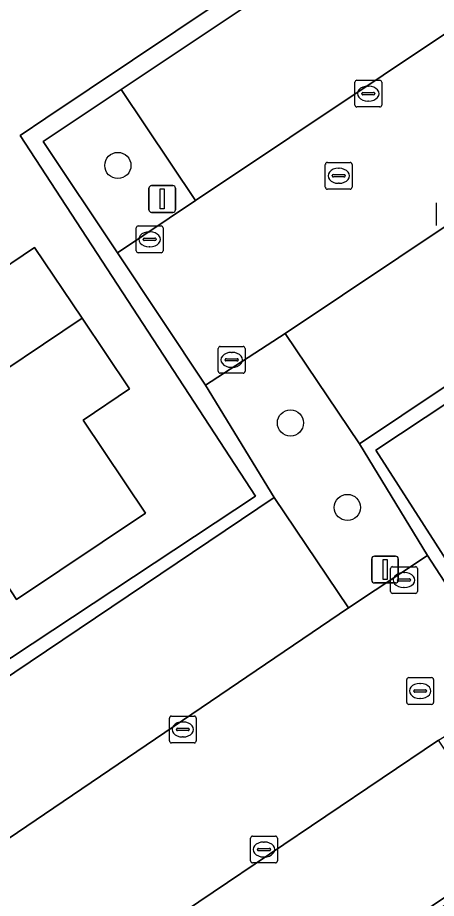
# Model space of a CAD drawing. Extents: x 158793 to 159888, y 384317 to 385256.
# Drawn here: x 159009.12 to 159024.76, y 384694.29 to 384727.22 of the extents above; entities that cross this region are included whole.
import ezdxf

# ---------------------------------------------------------------- set-up
doc = ezdxf.new("R2010")
doc.units = 0
for name, color, linetype in [('IMGEO_Boom', 7, 'Continuous'), ('IMGEO_Erf', 7, 'Continuous'), ('IMGEO_Groenvoorziening', 7, 'Continuous'), ('IMGEO_Haag', 7, 'Continuous'), ('IMGEO_Kolk', 7, 'Continuous'), ('IMGEO_Lichtmast', 7, 'Continuous'), ('IMGEO_Pand', 7, 'Continuous'), ('IMGEO_Parkeervlak_open', 7, 'Continuous'), ('IMGEO_Rijbaan_lokaal_open', 7, 'Continuous'), ('IMGEO_Rioolput', 7, 'Continuous')]:
    doc.layers.add(name, color=color, linetype=linetype)

msp = doc.modelspace()

# ---------------------------------------------------------------- linework, layer by layer
at = {"layer": 'IMGEO_Boom'}
for centre in [(159012.861, 384721.691), (159019.307, 384712.063), (159021.432, 384708.905)]:
    msp.add_circle(centre, 0.489, dxfattribs=at)
at = {"layer": 'IMGEO_Erf'}
for points in [[(158986.805, 384728.01), (158985.105, 384726.868), (158987.846, 384722.625), (158987.486, 384722.366), (158988.524, 384720.821), (158988.999, 384721.135), (158991.733, 384717.014), (158993.435, 384718.158), (158995.121, 384715.647), (158996.807, 384713.136), (158995.108, 384711.994), (158997.914, 384707.861), (158997.443, 384707.544), (158998.6, 384705.821), (158999.082, 384706.142), (159001.672, 384702.175), (159003.382, 384703.329), (159005.088, 384700.795), (159017.999, 384709.332), (159009.213, 384722.809), (159010.167, 384723.465), (159023.158, 384732.172)], [(159055.318, 384693.517), (159052.491, 384697.775), (159053.123, 384698.213), (159052.175, 384699.623), (159051.584, 384699.252), (159048.706, 384703.383), (159047.007, 384702.243), (159045.317, 384704.764), (159043.638, 384707.269), (159045.328, 384708.423), (159042.543, 384712.634), (159043.163, 384713.033), (159042.202, 384714.463), (159041.598, 384714.096), (159038.77, 384718.208), (159037.078, 384717.054), (159035.359, 384719.573), (159022.492, 384711.051), (159024.718, 384707.573), (159030.87, 384697.932), (159016.999, 384688.587)]]:
    msp.add_lwpolyline(points, dxfattribs=at)
msp.add_lwpolyline([(159011.528, 384715.977), (159013.301, 384713.335), (159011.561, 384712.166), (159013.892, 384708.694), (159009.071, 384705.463), (159008.293, 384706.652), (159004.8, 384704.312), (159002.853, 384707.221), (159004.134, 384708.069), (159002.777, 384710.103), (159001.438, 384712.108), (159000.155, 384711.252), (158998.21, 384714.157), (159006.484, 384719.734), (159008.008, 384717.448), (159009.754, 384718.619)], close=True, dxfattribs=at)
at = {"layer": 'IMGEO_Groenvoorziening'}
for points in [[(159023.556, 384731.598), (159023.158, 384732.172), (159010.167, 384723.465), (159009.213, 384722.809), (159017.999, 384709.332), (159005.088, 384700.795), (159003.387, 384699.655), (159001.672, 384702.175), (158999.082, 384706.142), (158998.6, 384705.821), (159003.248, 384698.902), (159005.955, 384700.69), (159018.702, 384709.272), (159016.136, 384713.472), (159012.842, 384718.427), (159010.075, 384722.589), (159012.982, 384724.532)], [(159012.982, 384724.532), (159010.075, 384722.589), (159012.842, 384718.427), (159015.764, 384720.383)], [(159035.359, 384719.573), (159037.05, 384720.727), (159038.77, 384718.208), (159041.598, 384714.096), (159042.202, 384714.463), (159037.367, 384721.658), (159034.645, 384719.834), (159021.882, 384711.279), (159024.421, 384707.105), (159027.752, 384701.991), (159030.413, 384697.906), (159027.614, 384696.029), (159017.072, 384688.957), (159016.845, 384688.805), (159016.999, 384688.587), (159030.87, 384697.932), (159024.718, 384707.573), (159022.492, 384711.051)], [(159021.882, 384711.279), (159019.105, 384715.414), (159016.136, 384713.472), (159018.702, 384709.272), (159021.48, 384705.149), (159024.421, 384707.105)]]:
    msp.add_lwpolyline(points, close=True, dxfattribs=at)
at = {"layer": 'IMGEO_Haag'}
for points in [[(159023.556, 384731.598), (159023.158, 384732.172), (159010.167, 384723.465), (159009.213, 384722.809), (159017.999, 384709.332), (159005.088, 384700.795), (159003.387, 384699.655), (159001.672, 384702.175), (158999.082, 384706.142), (158998.6, 384705.821), (159003.248, 384698.902), (159005.955, 384700.69), (159018.702, 384709.272), (159016.136, 384713.472), (159012.842, 384718.427), (159010.075, 384722.589), (159012.982, 384724.532)], [(159037.367, 384721.658), (159034.645, 384719.834), (159021.882, 384711.279), (159024.421, 384707.105), (159027.752, 384701.991), (159030.413, 384697.906), (159027.614, 384696.029), (159017.072, 384688.957), (159016.845, 384688.805), (159016.999, 384688.587), (159030.87, 384697.932), (159024.718, 384707.573), (159022.492, 384711.051), (159035.359, 384719.573), (159037.05, 384720.727), (159038.77, 384718.208), (159041.598, 384714.096), (159042.202, 384714.463)]]:
    msp.add_lwpolyline(points, close=True, dxfattribs=at)
at = {"layer": 'IMGEO_Kolk'}
for p, q in [((159021.713, 384723.951), (159021.713, 384724.803)), ((159021.788, 384724.877), (159022.64, 384724.877)), ((159022.714, 384724.803), (159022.714, 384723.951)), ((159021.972, 384724.371), (159021.972, 384724.383)), ((159022.015, 384724.42), (159022.413, 384724.42)), ((159022.201, 384724.657), (159022.226, 384724.657)), ((159022.456, 384724.383), (159022.456, 384724.371)), ((159022.41, 384724.334), (159022.012, 384724.334)), ((159022.224, 384724.097), (159022.199, 384724.097)), ((159022.64, 384723.877), (159021.788, 384723.877)), ((159024.755, 384719.441), (159024.755, 384720.293)), ((159013.622, 384719.429), (159014.474, 384719.429)), ((159013.547, 384718.503), (159013.547, 384719.355)), ((159014.035, 384719.209), (159014.06, 384719.209)), ((159014.548, 384719.355), (159014.548, 384718.503)), ((159013.806, 384718.923), (159013.806, 384718.935)), ((159014.244, 384718.886), (159013.846, 384718.886)), ((159013.849, 384718.972), (159014.247, 384718.972)), ((159014.29, 384718.935), (159014.29, 384718.923)), ((159014.058, 384718.649), (159014.033, 384718.649)), ((159014.474, 384718.429), (159013.622, 384718.429)), ((159016.612, 384713.997), (159016.612, 384714.849)), ((159016.687, 384714.923), (159017.539, 384714.923)), ((159017.613, 384714.849), (159017.613, 384713.997)), ((159017.1, 384714.703), (159017.125, 384714.703)), ((159016.871, 384714.417), (159016.871, 384714.429)), ((159017.309, 384714.38), (159016.911, 384714.38)), ((159016.914, 384714.466), (159017.312, 384714.466)), ((159017.355, 384714.429), (159017.355, 384714.417)), ((159017.539, 384713.923), (159016.687, 384713.923)), ((159017.123, 384714.143), (159017.098, 384714.143)), ((159023.047, 384705.764), (159023.047, 384706.616)), ((159023.122, 384706.69), (159023.974, 384706.69)), ((159024.048, 384706.616), (159024.048, 384705.764)), ((159023.535, 384706.47), (159023.56, 384706.47)), ((159023.306, 384706.184), (159023.306, 384706.196)), ((159023.744, 384706.147), (159023.346, 384706.147)), ((159023.349, 384706.233), (159023.747, 384706.233)), ((159023.79, 384706.196), (159023.79, 384706.184)), ((159023.974, 384705.69), (159023.122, 384705.69)), ((159023.558, 384705.91), (159023.533, 384705.91)), ((159014.787, 384700.177), (159014.787, 384701.029)), ((159014.862, 384701.103), (159015.714, 384701.103)), ((159015.788, 384701.029), (159015.788, 384700.177)), ((159015.275, 384700.883), (159015.3, 384700.883)), ((159015.046, 384700.597), (159015.046, 384700.609)), ((159015.484, 384700.56), (159015.086, 384700.56)), ((159015.089, 384700.646), (159015.487, 384700.646)), ((159015.298, 384700.323), (159015.273, 384700.323)), ((159015.53, 384700.609), (159015.53, 384700.597)), ((159015.714, 384700.103), (159014.862, 384700.103)), ((159017.817, 384695.689), (159017.817, 384696.541)), ((159017.892, 384696.615), (159018.744, 384696.615)), ((159018.305, 384696.395), (159018.33, 384696.395)), ((159018.818, 384696.541), (159018.818, 384695.689)), ((159018.076, 384696.109), (159018.076, 384696.121)), ((159018.514, 384696.072), (159018.116, 384696.072)), ((159018.119, 384696.158), (159018.517, 384696.158)), ((159018.56, 384696.121), (159018.56, 384696.109)), ((159018.328, 384695.835), (159018.303, 384695.835)), ((159018.744, 384695.615), (159017.892, 384695.615))]:
    msp.add_line(p, q, dxfattribs=at)
for points in [[(159021.713, 384723.951), (159021.713, 384724.803)], [(159021.788, 384724.877), (159022.64, 384724.877)], [(159022.714, 384724.803), (159022.714, 384723.951)], [(159022.64, 384723.877), (159021.788, 384723.877)], [(159024.755, 384719.441), (159024.755, 384720.293)], [(159013.622, 384719.429), (159014.474, 384719.429)], [(159013.547, 384718.503), (159013.547, 384719.355)], [(159014.548, 384719.355), (159014.548, 384718.503)], [(159014.474, 384718.429), (159013.622, 384718.429)], [(159016.612, 384713.997), (159016.612, 384714.849)], [(159016.687, 384714.923), (159017.539, 384714.923)], [(159017.613, 384714.849), (159017.613, 384713.997)], [(159017.539, 384713.923), (159016.687, 384713.923)], [(159023.047, 384705.764), (159023.047, 384706.616)], [(159023.122, 384706.69), (159023.974, 384706.69)], [(159024.048, 384706.616), (159024.048, 384705.764)], [(159023.974, 384705.69), (159023.122, 384705.69)], [(159014.787, 384700.177), (159014.787, 384701.029)], [(159014.862, 384701.103), (159015.714, 384701.103)], [(159015.788, 384701.029), (159015.788, 384700.177)], [(159015.714, 384700.103), (159014.862, 384700.103)], [(159017.817, 384695.689), (159017.817, 384696.541)], [(159017.892, 384696.615), (159018.744, 384696.615)], [(159018.818, 384696.541), (159018.818, 384695.689)], [(159018.744, 384695.615), (159017.892, 384695.615)]]:
    msp.add_lwpolyline(points, dxfattribs=at)
for centre, radius, start, end in [((159021.79, 384724.801), 0.0765, 91.552, 178.448), ((159021.79, 384724.801), 0.0765, 91.552, 178.448), ((159022.638, 384724.801), 0.0765, 1.552, 88.448), ((159022.638, 384724.801), 0.0765, 1.552, 88.448), ((159022.012, 384724.38), 0.0403, 85.8775, 175.7526), ((159022.009, 384724.37), 0.0366, 178.938, 274.7102), ((159022.413, 384724.377), 0.043, 264.8664, 352.4533), ((159022.417, 384724.382), 0.0386, 1.7309, 96.639), ((159021.79, 384723.953), 0.0765, 181.552, 268.448), ((159021.79, 384723.953), 0.0765, 181.552, 268.448), ((159022.638, 384723.953), 0.0765, 271.552, 358.448), ((159022.638, 384723.953), 0.0765, 271.552, 358.448), ((159013.624, 384719.353), 0.0765, 91.552, 178.448), ((159013.624, 384719.353), 0.0765, 91.552, 178.448), ((159014.472, 384719.353), 0.0765, 1.552, 88.448), ((159014.472, 384719.353), 0.0765, 1.552, 88.448), ((159013.846, 384718.932), 0.0403, 85.8775, 175.7526), ((159013.843, 384718.922), 0.0366, 178.938, 274.7102), ((159014.247, 384718.929), 0.043, 264.8664, 352.4533), ((159014.251, 384718.934), 0.0386, 1.7309, 96.639), ((159013.624, 384718.505), 0.0765, 181.552, 268.448), ((159013.624, 384718.505), 0.0765, 181.552, 268.448), ((159014.472, 384718.505), 0.0765, 271.552, 358.448), ((159014.472, 384718.505), 0.0765, 271.552, 358.448), ((159016.689, 384714.847), 0.0765, 91.552, 178.448), ((159016.689, 384714.847), 0.0765, 91.552, 178.448), ((159017.537, 384714.847), 0.0765, 1.552, 88.448), ((159017.537, 384714.847), 0.0765, 1.552, 88.448), ((159016.911, 384714.426), 0.0403, 85.8775, 175.7526), ((159016.908, 384714.416), 0.0366, 178.938, 274.7102), ((159017.312, 384714.423), 0.043, 264.8664, 352.4533), ((159017.316, 384714.428), 0.0386, 1.7309, 96.639), ((159016.689, 384713.999), 0.0765, 181.552, 268.448), ((159016.689, 384713.999), 0.0765, 181.552, 268.448), ((159017.537, 384713.999), 0.0765, 271.552, 358.448), ((159017.537, 384713.999), 0.0765, 271.552, 358.448), ((159023.124, 384706.614), 0.0765, 91.552, 178.448), ((159023.124, 384706.614), 0.0765, 91.552, 178.448), ((159023.972, 384706.614), 0.0765, 1.552, 88.448), ((159023.972, 384706.614), 0.0765, 1.552, 88.448), ((159023.346, 384706.193), 0.0403, 85.8775, 175.7526), ((159023.343, 384706.183), 0.0366, 178.938, 274.7102), ((159023.747, 384706.19), 0.043, 264.8664, 352.4533), ((159023.751, 384706.195), 0.0386, 1.7309, 96.639), ((159023.124, 384705.766), 0.0765, 181.552, 268.448), ((159023.124, 384705.766), 0.0765, 181.552, 268.448), ((159023.972, 384705.766), 0.0765, 271.552, 358.448), ((159023.972, 384705.766), 0.0765, 271.552, 358.448), ((159014.864, 384701.027), 0.0765, 91.552, 178.448), ((159014.864, 384701.027), 0.0765, 91.552, 178.448), ((159015.712, 384701.027), 0.0765, 1.552, 88.448), ((159015.712, 384701.027), 0.0765, 1.552, 88.448), ((159015.086, 384700.606), 0.0403, 85.8775, 175.7526), ((159015.083, 384700.596), 0.0366, 178.938, 274.7102), ((159015.487, 384700.603), 0.043, 264.8664, 352.4533), ((159015.491, 384700.608), 0.0386, 1.7309, 96.639), ((159014.864, 384700.179), 0.0765, 181.552, 268.448), ((159014.864, 384700.179), 0.0765, 181.552, 268.448), ((159015.712, 384700.179), 0.0765, 271.552, 358.448), ((159015.712, 384700.179), 0.0765, 271.552, 358.448), ((159017.894, 384696.539), 0.0765, 91.552, 178.448), ((159017.894, 384696.539), 0.0765, 91.552, 178.448), ((159018.742, 384696.539), 0.0765, 1.552, 88.448), ((159018.742, 384696.539), 0.0765, 1.552, 88.448), ((159018.116, 384696.118), 0.0403, 85.8775, 175.7526), ((159018.113, 384696.108), 0.0366, 178.938, 274.7102), ((159018.517, 384696.115), 0.043, 264.8664, 352.4533), ((159018.521, 384696.12), 0.0386, 1.7309, 96.639), ((159017.894, 384695.691), 0.0765, 181.552, 268.448), ((159017.894, 384695.691), 0.0765, 181.552, 268.448), ((159018.742, 384695.691), 0.0765, 271.552, 358.448), ((159018.742, 384695.691), 0.0765, 271.552, 358.448)]:
    msp.add_arc(centre, radius, start, end, dxfattribs=at)
for centre, major_axis, ratio, start_param, end_param in [((159022.2, 384724.377), (-0.387, 0.002), 0.722429, 4.712389, 7.853982), ((159022.225, 384724.377), (-0.39, 0.002), 0.717154, 1.570796, 4.712389), ((159014.034, 384718.929), (-0.387, 0.002), 0.722429, 4.712389, 7.853982), ((159014.059, 384718.929), (-0.39, 0.002), 0.717154, 1.570796, 4.712389), ((159017.099, 384714.423), (-0.387, 0.002), 0.722429, 4.712389, 7.853982), ((159017.124, 384714.423), (-0.39, 0.002), 0.717154, 1.570796, 4.712389), ((159023.534, 384706.19), (-0.387, 0.002), 0.722429, 4.712389, 7.853982), ((159023.559, 384706.19), (-0.39, 0.002), 0.717154, 1.570796, 4.712389), ((159015.274, 384700.603), (-0.387, 0.002), 0.722429, 4.712389, 7.853982), ((159015.299, 384700.603), (-0.39, 0.002), 0.717154, 1.570796, 4.712389), ((159018.304, 384696.115), (-0.387, 0.002), 0.722429, 4.712389, 7.853982), ((159018.329, 384696.115), (-0.39, 0.002), 0.717154, 1.570796, 4.712389)]:
    msp.add_ellipse(centre, major_axis=major_axis, ratio=ratio, start_param=start_param, end_param=end_param, dxfattribs=at)
at = {"layer": 'IMGEO_Lichtmast'}
for p, q in [((159014.023, 384720.038), (159014.023, 384720.838)), ((159014.023, 384720.838), (159014.023, 384720.038)), ((159014.123, 384720.938), (159014.913, 384720.938)), ((159014.913, 384720.938), (159014.123, 384720.938)), ((159015.013, 384720.838), (159015.013, 384720.038)), ((159015.013, 384720.038), (159015.013, 384720.838)), ((159014.913, 384719.938), (159014.123, 384719.938)), ((159014.123, 384719.938), (159014.913, 384719.938)), ((159022.344, 384706.182), (159022.344, 384706.982)), ((159022.344, 384706.982), (159022.344, 384706.182)), ((159022.444, 384707.082), (159023.234, 384707.082)), ((159023.234, 384707.082), (159022.444, 384707.082)), ((159023.334, 384706.982), (159023.334, 384706.182)), ((159023.334, 384706.182), (159023.334, 384706.982)), ((159023.234, 384706.082), (159022.444, 384706.082)), ((159022.444, 384706.082), (159023.234, 384706.082))]:
    msp.add_line(p, q, dxfattribs=at)
for points in [[(159014.443, 384720.813), (159014.593, 384720.813), (159014.593, 384720.063), (159014.443, 384720.063), (159014.443, 384720.813)], [(159022.764, 384706.957), (159022.914, 384706.957), (159022.914, 384706.207), (159022.764, 384706.207), (159022.764, 384706.957)]]:
    msp.add_lwpolyline(points, dxfattribs=at)
for centre, start, end in [((159014.123, 384720.838), 90, 180), ((159014.123, 384720.838), 90, 180), ((159014.913, 384720.838), 0, 90), ((159014.913, 384720.838), 360, 90), ((159014.123, 384720.038), 180, 270), ((159014.123, 384720.038), 180, 270), ((159014.913, 384720.038), 270, 0), ((159014.913, 384720.038), 270, 0), ((159022.444, 384706.982), 90, 180), ((159022.444, 384706.982), 90, 180), ((159023.234, 384706.982), 0, 90), ((159023.234, 384706.982), 360, 90), ((159022.444, 384706.182), 180, 270), ((159022.444, 384706.182), 180, 270), ((159023.234, 384706.182), 270, 0), ((159023.234, 384706.182), 270, 0)]:
    msp.add_arc(centre, 0.1, start, end, dxfattribs=at)
at = {"layer": 'IMGEO_Pand'}
for points in [[(159011.528, 384715.977), (159009.754, 384718.619), (159008.008, 384717.448), (159006.484, 384719.734), (158998.21, 384714.157), (159000.155, 384711.252), (159001.438, 384712.108), (159002.777, 384710.103)], [(159011.561, 384712.166), (159013.301, 384713.335), (159011.528, 384715.977), (159002.777, 384710.103), (159004.134, 384708.069), (159002.853, 384707.221), (159004.8, 384704.312), (159008.293, 384706.652), (159009.071, 384705.463), (159013.892, 384708.694)]]:
    msp.add_lwpolyline(points, close=True, dxfattribs=at)
at = {"layer": 'IMGEO_Parkeervlak_open'}
for points in [[(159023.556, 384731.598), (159012.982, 384724.532), (159015.764, 384720.383), (159026.289, 384727.424)], [(159031.875, 384723.961), (159019.105, 384715.414), (159021.882, 384711.279), (159034.645, 384719.834)], [(159008.765, 384696.51), (159021.48, 384705.149), (159018.702, 384709.272), (159005.955, 384700.69)], [(159024.836, 384700.201), (159014.319, 384693.094), (159017.072, 384688.957), (159027.614, 384696.029)]]:
    msp.add_lwpolyline(points, close=True, dxfattribs=at)
at = {"layer": 'IMGEO_Rijbaan_lokaal_open'}
for points in [[(159031.875, 384723.961), (159034.599, 384725.777), (159034.326, 384726.199), (159035.952, 384727.281), (159033.174, 384731.422), (159031.541, 384730.299), (159031.257, 384730.722), (159029.8, 384729.773), (159027.59, 384728.294), (159026.289, 384727.424), (159015.764, 384720.383), (159012.842, 384718.427), (159016.136, 384713.472), (159019.105, 384715.414)], [(159024.836, 384700.201), (159027.752, 384701.991), (159024.421, 384707.105), (159021.48, 384705.149), (159008.765, 384696.51), (159006.073, 384694.696), (159006.349, 384694.266), (159004.736, 384693.195), (159007.469, 384689.118), (159009.103, 384690.19), (159009.384, 384689.772), (159010.828, 384690.734), (159013.039, 384692.228), (159014.319, 384693.094)]]:
    msp.add_lwpolyline(points, close=True, dxfattribs=at)
at = {"layer": 'IMGEO_Rioolput'}
for p, q in [((159020.609, 384720.878), (159020.609, 384721.73)), ((159020.684, 384721.804), (159021.536, 384721.804)), ((159021.61, 384721.73), (159021.61, 384720.878)), ((159021.097, 384721.584), (159021.122, 384721.584)), ((159020.868, 384721.298), (159020.868, 384721.31)), ((159021.306, 384721.261), (159020.908, 384721.261)), ((159020.911, 384721.347), (159021.309, 384721.347)), ((159021.352, 384721.31), (159021.352, 384721.298)), ((159021.536, 384720.804), (159020.684, 384720.804)), ((159021.12, 384721.024), (159021.095, 384721.024)), ((159023.65, 384701.617), (159023.65, 384702.469)), ((159023.725, 384702.543), (159024.577, 384702.543)), ((159024.138, 384702.323), (159024.163, 384702.323)), ((159024.651, 384702.469), (159024.651, 384701.617)), ((159023.909, 384702.037), (159023.909, 384702.049)), ((159024.347, 384702), (159023.949, 384702)), ((159023.952, 384702.086), (159024.35, 384702.086)), ((159024.393, 384702.049), (159024.393, 384702.037)), ((159024.161, 384701.763), (159024.136, 384701.763)), ((159024.577, 384701.543), (159023.725, 384701.543))]:
    msp.add_line(p, q, dxfattribs=at)
for points in [[(159020.609, 384720.878), (159020.609, 384721.73)], [(159020.684, 384721.804), (159021.536, 384721.804)], [(159021.61, 384721.73), (159021.61, 384720.878)], [(159021.536, 384720.804), (159020.684, 384720.804)], [(159023.65, 384701.617), (159023.65, 384702.469)], [(159023.725, 384702.543), (159024.577, 384702.543)], [(159024.651, 384702.469), (159024.651, 384701.617)], [(159024.577, 384701.543), (159023.725, 384701.543)]]:
    msp.add_lwpolyline(points, dxfattribs=at)
for centre, radius, start, end in [((159020.686, 384721.728), 0.0765, 91.552, 178.448), ((159020.686, 384721.728), 0.0765, 91.552, 178.448), ((159021.534, 384721.728), 0.0765, 1.552, 88.448), ((159021.534, 384721.728), 0.0765, 1.552, 88.448), ((159020.908, 384721.307), 0.0403, 85.8775, 175.7526), ((159020.905, 384721.297), 0.0366, 178.938, 274.7102), ((159021.309, 384721.304), 0.043, 264.8664, 352.4533), ((159021.313, 384721.309), 0.0386, 1.7309, 96.639), ((159020.686, 384720.88), 0.0765, 181.552, 268.448), ((159020.686, 384720.88), 0.0765, 181.552, 268.448), ((159021.534, 384720.88), 0.0765, 271.552, 358.448), ((159021.534, 384720.88), 0.0765, 271.552, 358.448), ((159023.727, 384702.467), 0.0765, 91.552, 178.448), ((159023.727, 384702.467), 0.0765, 91.552, 178.448), ((159024.575, 384702.467), 0.0765, 1.552, 88.448), ((159024.575, 384702.467), 0.0765, 1.552, 88.448), ((159023.949, 384702.046), 0.0403, 85.8775, 175.7526), ((159023.946, 384702.036), 0.0366, 178.938, 274.7102), ((159024.35, 384702.043), 0.043, 264.8664, 352.4533), ((159024.354, 384702.048), 0.0386, 1.7309, 96.639), ((159023.727, 384701.619), 0.0765, 181.552, 268.448), ((159023.727, 384701.619), 0.0765, 181.552, 268.448), ((159024.575, 384701.619), 0.0765, 271.552, 358.448), ((159024.575, 384701.619), 0.0765, 271.552, 358.448)]:
    msp.add_arc(centre, radius, start, end, dxfattribs=at)
for centre, major_axis, ratio, start_param, end_param in [((159021.096, 384721.304), (-0.387, 0.002), 0.722429, 4.712389, 7.853982), ((159021.121, 384721.304), (-0.39, 0.002), 0.717154, 1.570796, 4.712389), ((159024.137, 384702.043), (-0.387, 0.002), 0.722429, 4.712389, 7.853982), ((159024.162, 384702.043), (-0.39, 0.002), 0.717154, 1.570796, 4.712389)]:
    msp.add_ellipse(centre, major_axis=major_axis, ratio=ratio, start_param=start_param, end_param=end_param, dxfattribs=at)

doc.saveas('drawing.dxf')
